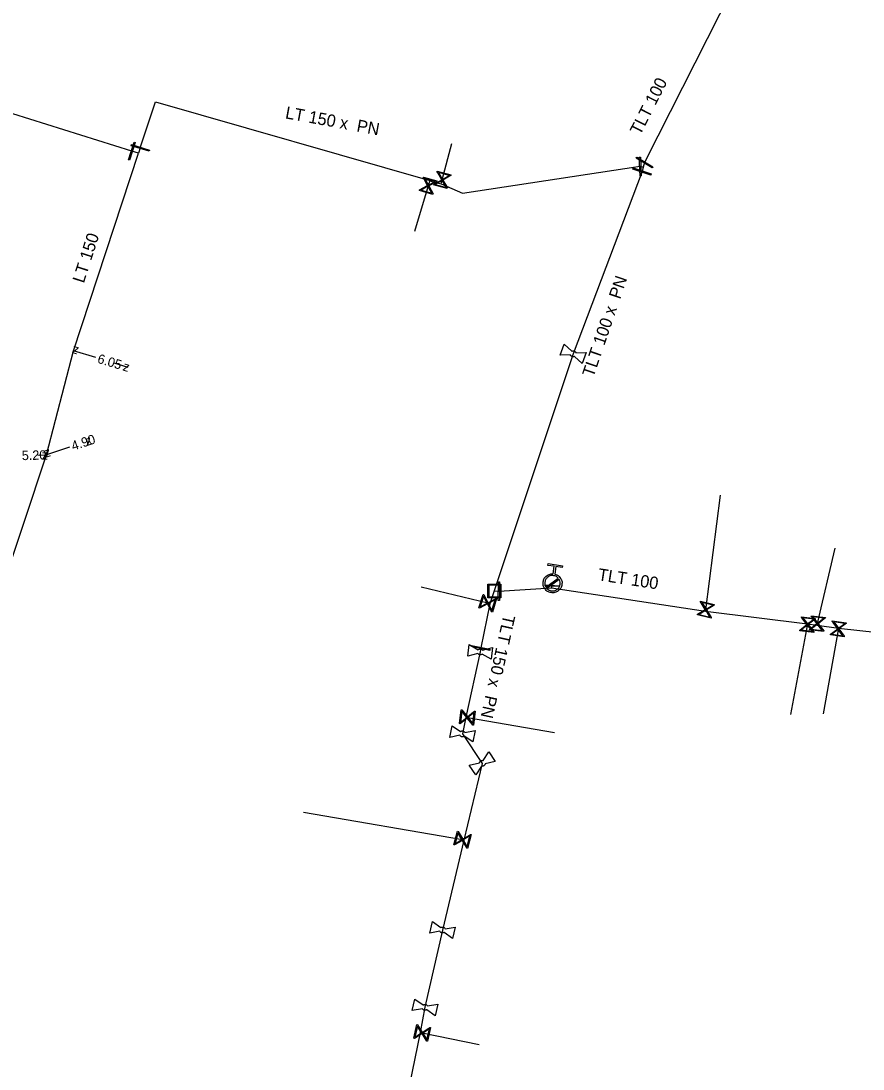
# Model space of a CAD drawing. Extents: x -643842 to -636370, y -1119190 to -1110210.
# Drawn here: x -641389.9 to -641300.1, y -1113576 to -1113464.3 of the extents above; entities that cross this region are included whole.
import ezdxf

# ---------------------------------------------------------------- set-up
doc = ezdxf.new("R2010")
doc.units = 0
for name, color, linetype in [('Default', 7, 'Continuous'), ('Level 10', 7, 'Continuous'), ('Level 16', 7, 'Continuous'), ('Level 18', 7, 'Continuous'), ('Level 20', 7, 'Continuous'), ('Level 21', 7, 'Continuous'), ('Level 23', 7, 'Continuous'), ('Level 28', 7, 'Continuous'), ('Level 33', 7, 'Continuous')]:
    doc.layers.add(name, color=color, linetype=linetype)

msp = doc.modelspace()

# ---------------------------------------------------------------- linework, layer by layer
at = {"layer": 'Default'}
for points in [[(-641330.89, -1113500.02), (-641330.94, -1113500.05), (-641330.99, -1113500.06), (-641331.07, -1113500.07), (-641331.15, -1113500.04), (-641331.23, -1113500.01), (-641331.28, -1113499.95), (-641331.32, -1113499.91), (-641331.33, -1113499.86)], [(-641331.19, -1113499.47), (-641331.14, -1113499.45), (-641331.09, -1113499.44), (-641331.01, -1113499.43), (-641330.93, -1113499.46), (-641330.85, -1113499.49), (-641330.8, -1113499.55), (-641330.76, -1113499.59), (-641330.75, -1113499.64)], [(-641333, -1113523.23), (-641332.65, -1113523.31), (-641332.44, -1113523.6), (-641332.19, -1113523.94), (-641332.25, -1113524.35), (-641332.31, -1113524.76), (-641332.64, -1113525), (-641332.98, -1113525.25), (-641333.39, -1113525.19), (-641333.8, -1113525.13), (-641334.04, -1113524.8), (-641334.29, -1113524.46), (-641334.23, -1113524.06), (-641334.17, -1113523.64), (-641333.84, -1113523.4), (-641333.54, -1113523.18), (-641333.19, -1113523.2)], [(-641332.64, -1113523.64), (-641332.83, -1113523.44), (-641333.12, -1113523.39), (-641333.46, -1113523.34), (-641333.73, -1113523.54), (-641334, -1113523.74), (-641334.05, -1113524.08), (-641334.09, -1113524.37), (-641333.94, -1113524.61)], [(-641333.84, -1113524.76), (-641333.65, -1113524.96), (-641333.36, -1113525), (-641333.03, -1113525.05), (-641332.76, -1113524.85), (-641332.49, -1113524.65), (-641332.44, -1113524.32), (-641332.4, -1113524.03), (-641332.54, -1113523.79)], [(-641340.74, -1113531.74), (-641340.78, -1113531.78), (-641340.83, -1113531.8), (-641340.91, -1113531.83), (-641340.99, -1113531.82), (-641341.07, -1113531.81), (-641341.14, -1113531.76), (-641341.18, -1113531.73), (-641341.21, -1113531.68)], [(-641341.16, -1113531.28), (-641341.12, -1113531.24), (-641341.07, -1113531.22), (-641340.99, -1113531.19), (-641340.91, -1113531.2), (-641340.83, -1113531.21), (-641340.76, -1113531.26), (-641340.72, -1113531.29), (-641340.69, -1113531.34)], [(-641342.66, -1113540.5), (-641342.7, -1113540.53), (-641342.75, -1113540.55), (-641342.83, -1113540.57), (-641342.91, -1113540.56), (-641342.99, -1113540.54), (-641343.06, -1113540.48), (-641343.1, -1113540.45), (-641343.12, -1113540.4)], [(-641343.04, -1113540), (-641343, -1113539.97), (-641342.95, -1113539.95), (-641342.87, -1113539.93), (-641342.79, -1113539.94), (-641342.71, -1113539.96), (-641342.65, -1113540.01), (-641342.6, -1113540.05), (-641342.58, -1113540.1)], [(-641341.04, -1113543.35), (-641341.03, -1113543.3), (-641341.01, -1113543.25), (-641340.97, -1113543.18), (-641340.9, -1113543.13), (-641340.84, -1113543.08), (-641340.75, -1113543.08), (-641340.7, -1113543.07), (-641340.65, -1113543.09)], [(-641340.42, -1113543.43), (-641340.42, -1113543.48), (-641340.45, -1113543.53), (-641340.49, -1113543.6), (-641340.55, -1113543.65), (-641340.62, -1113543.69), (-641340.71, -1113543.7), (-641340.76, -1113543.71), (-641340.81, -1113543.69)], [(-641344.8, -1113561.4), (-641344.84, -1113561.43), (-641344.89, -1113561.45), (-641344.97, -1113561.47), (-641345.05, -1113561.45), (-641345.13, -1113561.43), (-641345.2, -1113561.38), (-641345.23, -1113561.34), (-641345.26, -1113561.29)], [(-641345.16, -1113560.89), (-641345.12, -1113560.86), (-641345.07, -1113560.85), (-641344.99, -1113560.83), (-641344.91, -1113560.85), (-641344.83, -1113560.86), (-641344.77, -1113560.92), (-641344.73, -1113560.96), (-641344.7, -1113561.01)], [(-641346.65, -1113569.64), (-641346.7, -1113569.67), (-641346.75, -1113569.69), (-641346.83, -1113569.71), (-641346.91, -1113569.7), (-641346.99, -1113569.68), (-641347.05, -1113569.62), (-641347.09, -1113569.58), (-641347.12, -1113569.54)], [(-641347.03, -1113569.14), (-641346.99, -1113569.11), (-641346.93, -1113569.09), (-641346.85, -1113569.07), (-641346.77, -1113569.09), (-641346.69, -1113569.1), (-641346.63, -1113569.16), (-641346.59, -1113569.2), (-641346.56, -1113569.24)]]:
    msp.add_open_spline(points, degree=3, dxfattribs=at)
at = {"layer": 'Level 10'}
for points in [[(-641381.93, -1113500.14), (-641384.31, -1113499.42)], [(-641380.02, -1113500.72), (-641378.52, -1113501.17)], [(-641384.74, -1113509.69), (-641387.21, -1113510.52)], [(-641388.11, -1113510.54), (-641387.21, -1113510.52)]]:
    msp.add_lwpolyline(points, dxfattribs=at)
at = {"layer": 'Level 16'}
for points in [[(-641377.73, -1113477.22), (-641378.33, -1113479.13), (-641378.45, -1113479.09), (-641377.85, -1113477.19), (-641377.73, -1113477.22)], [(-641378.13, -1113477.45), (-641376.22, -1113478.04), (-641376.26, -1113478.16), (-641378.17, -1113477.57), (-641378.13, -1113477.45)], [(-641324.26, -1113478.8), (-641322.53, -1113479.81), (-641322.6, -1113479.92), (-641324.32, -1113478.91), (-641324.26, -1113478.8)], [(-641323.86, -1113478.8), (-641323.78, -1113480.8), (-641323.9, -1113480.81), (-641323.99, -1113478.81), (-641323.86, -1113478.8)], [(-641345.53, -1113480.3), (-641344.08, -1113480.69), (-641344.1, -1113480.75), (-641344.21, -1113480.81), (-641344.94, -1113481.23), (-641344.45, -1113482.07), (-641344.47, -1113482.14), (-641345.92, -1113481.75), (-641345.9, -1113481.69), (-641345.06, -1113481.2), (-641345.48, -1113480.48), (-641345.55, -1113480.37), (-641345.53, -1113480.3)], [(-641324.63, -1113479.94), (-641322.73, -1113480.58), (-641322.77, -1113480.7), (-641324.67, -1113480.06), (-641324.63, -1113479.94)], [(-641347.01, -1113480.91), (-641345.57, -1113481.33), (-641345.59, -1113481.4), (-641345.7, -1113481.46), (-641346.44, -1113481.86), (-641345.98, -1113482.71), (-641345.99, -1113482.77), (-641347.43, -1113482.35), (-641347.41, -1113482.28), (-641346.56, -1113481.82), (-641346.96, -1113481.08), (-641347.02, -1113480.97), (-641347.01, -1113480.91)], [(-641346.88, -1113481.04), (-641346.48, -1113481.78), (-641345.75, -1113481.38), (-641346.88, -1113481.04)], [(-641344.59, -1113482.01), (-641345.02, -1113481.28), (-641345.74, -1113481.7), (-641344.59, -1113482.01)], [(-641345.4, -1113480.43), (-641344.98, -1113481.16), (-641344.26, -1113480.74), (-641345.4, -1113480.43)], [(-641346.11, -1113482.64), (-641346.52, -1113481.9), (-641347.25, -1113482.3), (-641346.11, -1113482.64)], [(-641339.04, -1113526.05), (-641339.01, -1113524.05), (-641338.88, -1113524.05), (-641338.91, -1113526.05), (-641339.04, -1113526.05)], [(-641332.53, -1113524.56), (-641334.03, -1113524.47), (-641334.03, -1113524.38), (-641332.53, -1113524.47), (-641332.53, -1113524.56)], [(-641339.21, -1113525.83), (-641339.65, -1113527.27), (-641339.72, -1113527.25), (-641339.77, -1113527.13), (-641340.17, -1113526.39), (-641341.02, -1113526.84), (-641341.09, -1113526.82), (-641340.65, -1113525.39), (-641340.58, -1113525.41), (-641340.13, -1113526.27), (-641339.39, -1113525.88), (-641339.27, -1113525.82), (-641339.21, -1113525.83)], [(-641340.95, -1113526.71), (-641340.21, -1113526.31), (-641340.6, -1113525.57), (-641340.95, -1113526.71)], [(-641339.35, -1113525.96), (-641340.09, -1113526.35), (-641339.7, -1113527.09), (-641339.35, -1113525.96)], [(-641317.45, -1113526.12), (-641315.99, -1113526.46), (-641316, -1113526.53), (-641316.11, -1113526.59), (-641316.83, -1113527.03), (-641316.32, -1113527.86), (-641316.33, -1113527.92), (-641317.79, -1113527.58), (-641317.78, -1113527.51), (-641316.95, -1113527), (-641317.39, -1113526.29), (-641317.46, -1113526.18), (-641317.45, -1113526.12)], [(-641316.46, -1113527.8), (-641316.9, -1113527.08), (-641317.62, -1113527.52), (-641316.46, -1113527.8)], [(-641317.32, -1113526.25), (-641316.87, -1113526.96), (-641316.16, -1113526.52), (-641317.32, -1113526.25)], [(-641306.71, -1113527.77), (-641305.22, -1113527.94), (-641305.22, -1113528.01), (-641305.33, -1113528.09), (-641305.99, -1113528.61), (-641305.39, -1113529.37), (-641305.39, -1113529.43), (-641306.88, -1113529.26), (-641306.88, -1113529.19), (-641306.11, -1113528.59), (-641306.63, -1113527.93), (-641306.71, -1113527.83), (-641306.71, -1113527.77)], [(-641306.56, -1113527.88), (-641306.04, -1113528.54), (-641305.38, -1113528.02), (-641306.56, -1113527.88)], [(-641305.64, -1113527.66), (-641304.15, -1113527.85), (-641304.16, -1113527.91), (-641304.27, -1113527.99), (-641304.93, -1113528.51), (-641304.33, -1113529.27), (-641304.34, -1113529.34), (-641305.83, -1113529.15), (-641305.82, -1113529.09), (-641305.05, -1113528.49), (-641305.57, -1113527.83), (-641305.65, -1113527.73), (-641305.64, -1113527.66)], [(-641305.5, -1113527.77), (-641304.98, -1113528.44), (-641304.32, -1113527.92), (-641305.5, -1113527.77)], [(-641303.41, -1113528.2), (-641301.92, -1113528.42), (-641301.93, -1113528.48), (-641302.04, -1113528.55), (-641302.71, -1113529.06), (-641302.13, -1113529.83), (-641302.14, -1113529.9), (-641303.62, -1113529.69), (-641303.61, -1113529.62), (-641302.83, -1113529.04), (-641303.33, -1113528.37), (-641303.41, -1113528.27), (-641303.41, -1113528.2)], [(-641303.26, -1113528.32), (-641302.76, -1113528.99), (-641302.09, -1113528.49), (-641303.26, -1113528.32)], [(-641305.53, -1113529.32), (-641306.06, -1113528.66), (-641306.72, -1113529.18), (-641305.53, -1113529.32)], [(-641304.48, -1113529.22), (-641305, -1113528.56), (-641305.66, -1113529.08), (-641304.48, -1113529.22)], [(-641302.27, -1113529.79), (-641302.78, -1113529.11), (-641303.45, -1113529.61), (-641302.27, -1113529.79)], [(-641341.87, -1113530.83), (-641339.91, -1113531.23), (-641339.93, -1113531.35), (-641341.89, -1113530.95), (-641341.87, -1113530.83)], [(-641341.49, -1113537.84), (-641341.66, -1113539.33), (-641341.72, -1113539.32), (-641341.8, -1113539.22), (-641342.33, -1113538.56), (-641343.08, -1113539.17), (-641343.15, -1113539.16), (-641342.98, -1113537.67), (-641342.92, -1113537.68), (-641342.31, -1113538.44), (-641341.66, -1113537.91), (-641341.56, -1113537.83), (-641341.49, -1113537.84)], [(-641343.04, -1113539.02), (-641342.38, -1113538.49), (-641342.91, -1113537.84), (-641343.04, -1113539.02)], [(-641341.6, -1113537.98), (-641342.26, -1113538.51), (-641341.73, -1113539.16), (-641341.6, -1113537.98)], [(-641341.92, -1113550.99), (-641342.3, -1113552.45), (-641342.36, -1113552.43), (-641342.42, -1113552.32), (-641342.85, -1113551.6), (-641343.69, -1113552.09), (-641343.75, -1113552.07), (-641343.38, -1113550.62), (-641343.31, -1113550.64), (-641342.82, -1113551.48), (-641342.1, -1113551.05), (-641341.99, -1113550.98), (-641341.92, -1113550.99)], [(-641343.62, -1113551.95), (-641342.9, -1113551.52), (-641343.33, -1113550.8), (-641343.62, -1113551.95)], [(-641342.05, -1113551.12), (-641342.78, -1113551.55), (-641342.35, -1113552.27), (-641342.05, -1113551.12)], [(-641346.25, -1113571.55), (-641346.57, -1113573.01), (-641346.63, -1113573), (-641346.7, -1113572.89), (-641347.15, -1113572.18), (-641347.97, -1113572.71), (-641348.03, -1113572.69), (-641347.71, -1113571.23), (-641347.65, -1113571.24), (-641347.13, -1113572.06), (-641346.42, -1113571.61), (-641346.31, -1113571.53), (-641346.25, -1113571.55)], [(-641347.91, -1113572.56), (-641347.2, -1113572.11), (-641347.65, -1113571.4), (-641347.91, -1113572.56)], [(-641346.37, -1113571.68), (-641347.08, -1113572.13), (-641346.63, -1113572.84), (-641346.37, -1113571.68)]]:
    msp.add_lwpolyline(points, dxfattribs=at)
at = {"layer": 'Level 18'}
for points in [[(-641338.74, -1113524.3), (-641338.74, -1113525.75), (-641340.15, -1113525.75), (-641340.15, -1113524.3), (-641338.74, -1113524.3)], [(-641340.03, -1113524.42), (-641340.03, -1113525.63), (-641338.86, -1113525.63), (-641338.86, -1113524.42), (-641340.03, -1113524.42)]]:
    msp.add_lwpolyline(points, dxfattribs=at)
at = {"layer": 'Level 21'}
for points in [[(-641323.3, -1113479.13), (-641308.83, -1113450.54)], [(-641377.39, -1113478.38), (-641378.09, -1113478.16), (-641394.44, -1113473.04)], [(-641377.2, -1113477.8), (-641375.56, -1113472.9), (-641346.33, -1113481.28), (-641346.1, -1113481.37), (-641345.11, -1113481.64), (-641342.83, -1113482.62), (-641323.88, -1113479.75), (-641323.58, -1113479.86)], [(-641377.2, -1113477.8), (-641377.39, -1113478.38)], [(-641402.78, -1113575.58), (-641401.95, -1113568.23), (-641401.23, -1113557.73), (-641400.82, -1113554.25), (-641399.31, -1113548.13), (-641397.81, -1113543.46), (-641394.94, -1113534.32), (-641392.07, -1113525.18), (-641387.21, -1113510.52), (-641384.31, -1113499.42), (-641377.39, -1113478.38)], [(-641323.3, -1113479.13), (-641323.43, -1113479.36), (-641323.58, -1113479.86), (-641323.7, -1113480.32), (-641331.04, -1113499.75), (-641339.45, -1113525.02)], [(-641339.45, -1113525.02), (-641338.96, -1113525.05), (-641333.34, -1113524.69)], [(-641333.34, -1113524.69), (-641316.93, -1113527.19), (-641306.04, -1113528.53), (-641305.01, -1113528.66), (-641302.76, -1113528.98), (-641290.69, -1113530.29), (-641287.35, -1113530.69), (-641285.22, -1113531.05)], [(-641339.45, -1113525.02), (-641339.93, -1113526.4), (-641340.9, -1113531.09), (-641340.95, -1113531.51), (-641342.5, -1113538.48), (-641342.85, -1113540.25), (-641340.73, -1113543.39), (-641342.68, -1113551.57), (-641344.98, -1113561.15), (-641346.84, -1113569.39), (-641347.36, -1113572.07), (-641348.79, -1113578.99), (-641352.15, -1113600.63), (-641352.3, -1113601.44), (-641352.38, -1113601.69)]]:
    msp.add_lwpolyline(points, dxfattribs=at)
at = {"layer": 'Level 23'}
for points in [[(-641345.11, -1113481.64), (-641345, -1113481.22), (-641343.97, -1113477.35)], [(-641346.33, -1113481.28), (-641346.5, -1113481.84), (-641347.94, -1113486.71)], [(-641316.93, -1113527.19), (-641316.89, -1113527.02), (-641315.33, -1113514.8)], [(-641305.01, -1113528.66), (-641304.99, -1113528.5), (-641303.12, -1113520.47)], [(-641339.93, -1113526.4), (-641340.15, -1113526.33), (-641347.24, -1113524.6)], [(-641333.34, -1113524.69), (-641333.28, -1113524.47), (-641333.24, -1113524.2)], [(-641306.04, -1113528.53), (-641307.87, -1113538.17)], [(-641302.76, -1113528.98), (-641304.4, -1113538.13)], [(-641342.5, -1113538.48), (-641342.32, -1113538.5), (-641333.03, -1113540.1)], [(-641342.68, -1113551.57), (-641342.84, -1113551.53), (-641359.81, -1113548.63)], [(-641347.36, -1113572.07), (-641347.14, -1113572.12), (-641341.05, -1113573.35)]]:
    msp.add_lwpolyline(points, dxfattribs=at)
at = {"layer": 'Level 28'}
for points in [[(-641332.43, -1113499.89), (-641331.99, -1113498.72), (-641331.19, -1113499.47)], [(-641331.33, -1113499.86), (-641332.43, -1113499.89)], [(-641330.75, -1113499.64), (-641329.65, -1113499.61), (-641330.09, -1113500.78), (-641330.89, -1113500.02)], [(-641342.27, -1113531.98), (-641342.12, -1113530.74), (-641341.16, -1113531.28)], [(-641341.21, -1113531.68), (-641342.27, -1113531.98)], [(-641340.69, -1113531.34), (-641339.64, -1113531.04), (-641339.78, -1113532.28), (-641340.74, -1113531.74)], [(-641344.2, -1113540.62), (-641343.95, -1113539.39), (-641343.04, -1113540)], [(-641343.12, -1113540.4), (-641344.2, -1113540.62)], [(-641342.58, -1113540.1), (-641341.5, -1113539.88), (-641341.74, -1113541.11), (-641342.66, -1113540.5)], [(-641340.65, -1113543.09), (-641340.04, -1113542.17)], [(-641340.04, -1113542.17), (-641339.34, -1113543.21), (-641340.42, -1113543.43)], [(-641340.81, -1113543.69), (-641341.42, -1113544.61), (-641342.12, -1113543.57), (-641341.04, -1113543.35)], [(-641346.34, -1113561.47), (-641346.05, -1113560.25), (-641345.16, -1113560.89)], [(-641345.26, -1113561.29), (-641346.34, -1113561.47)], [(-641344.7, -1113561.01), (-641343.62, -1113560.83), (-641343.91, -1113562.05), (-641344.8, -1113561.4)], [(-641348.2, -1113569.72), (-641347.92, -1113568.51), (-641347.03, -1113569.14)], [(-641347.12, -1113569.54), (-641348.2, -1113569.72)], [(-641346.56, -1113569.24), (-641345.48, -1113569.06), (-641345.76, -1113570.28), (-641346.65, -1113569.64)]]:
    msp.add_lwpolyline(points, dxfattribs=at)
at = {"layer": 'Level 33'}
for points in [[(-641333.19, -1113523.2), (-641333.06, -1113522.39), (-641333.75, -1113522.29), (-641333.72, -1113522.11), (-641332.17, -1113522.34), (-641332.2, -1113522.52), (-641332.88, -1113522.42), (-641333, -1113523.23)], [(-641333.94, -1113524.61), (-641332.64, -1113523.64)], [(-641332.54, -1113523.79), (-641333.84, -1113524.76)]]:
    msp.add_lwpolyline(points, dxfattribs=at)

# ---------------------------------------------------------------- texts
at = {"layer": 'Level 10'}
for s, rotation, p in [('z', 163.1946, (-641383.69, -1113499.09)), ('6.05', 343.1946, (-641381.84, -1113500.69)), ('z', 343.1946, (-641379.14, -1113501.5)), ('4.90', 18.6901, (-641384.35, -1113510.08)), ('z', 18.6901, (-641382.88, -1113509.58)), ('5.20', 1.3222, (-641389.81, -1113511.08)), ('z', 1.3222, (-641387.7, -1113511.03)), ('z', 198.6901, (-641386.9, -1113509.89))]:
    msp.add_text(s, height=1, rotation=rotation, dxfattribs=at).set_placement(p)
at = {"layer": 'Level 20'}
for s, rotation, p in [('TLT 100', 63.1551, (-641323.89, -1113476.53)), ('LT 150 x  PN ', 349.6403, (-641361.8, -1113474.65)), ('LT 150', 72.1635, (-641383.22, -1113492.29)), ('TLT 100 x  PN ', 71.1675, (-641328.88, -1113502.32)), ('TLT 100', 351.3378, (-641328.46, -1113523.88)), ('TLT 150 x  PN ', 257.4625, (-641338.47, -1113527.48))]:
    msp.add_text(s, height=1.3, rotation=rotation, dxfattribs=at).set_placement(p)

doc.saveas('drawing.dxf')
